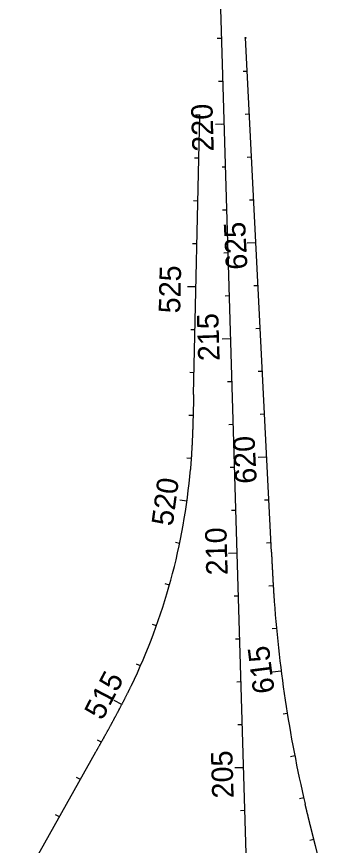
# Model space of a CAD drawing. Extents: x 448091 to 665917, y 1461380 to 1587607.
# Drawn here: x 476849 to 477557, y 1542136 to 1544068 of the extents above; entities that cross this region are included whole.
import ezdxf

# ---------------------------------------------------------------- set-up
doc = ezdxf.new("R2010")
doc.units = 0
doc.layers.add('TextShtNo', color=7, linetype='Continuous')
doc.layers.add('TextTitle', color=7, linetype='Continuous')

msp = doc.modelspace()

# ---------------------------------------------------------------- linework, layer by layer
at = {"layer": 'TextShtNo'}
for p, q in [((477433.1, 1540487.3), (477215.2, 1547724.6)), ((477442.9, 1542819.7), (477382.8, 1544018.5)), ((477261.6, 1543187.6), (477276.1, 1543839.9)), ((476849.2, 1542024.8), (477034.2, 1542354.8)), ((477557.1, 1542090.1), (477545.4, 1542136.5))]:
    msp.add_line(p, q, dxfattribs=at)
for centre, radius, start, end in [((475826.7, 1543132), 1432.4, 334.2245, 355.2245), ((480441.8, 1542920), 3000, 183.8252, 193.2276)]:
    msp.add_arc(centre, radius, start, end, dxfattribs=at)
for points in [[(477261.6, 1543187.6), (477261.6, 1543185.2), (477261.5, 1543182.8), (477261.5, 1543180.5), (477261.4, 1543178.1), (477261.4, 1543175.7), (477261.3, 1543173.4), (477261.2, 1543171), (477261.2, 1543168.6), (477261.1, 1543166.3), (477261.1, 1543163.9), (477261, 1543161.6), (477261, 1543159.2), (477260.9, 1543156.8), (477260.9, 1543154.5), (477260.8, 1543152.1), (477260.7, 1543149.7), (477260.7, 1543147.4), (477260.6, 1543145), (477260.6, 1543142.6), (477260.5, 1543140.3), (477260.4, 1543137.9), (477260.4, 1543135.5), (477260.3, 1543133.2), (477260.2, 1543130.8), (477260.2, 1543128.5), (477260.1, 1543126.1), (477260, 1543123.7), (477260, 1543121.4), (477259.9, 1543119), (477259.8, 1543116.6), (477259.7, 1543114.3), (477259.6, 1543111.9), (477259.6, 1543109.5), (477259.5, 1543107.2), (477259.4, 1543104.8), (477259.3, 1543102.5), (477259.2, 1543100.1), (477259.1, 1543097.7), (477259, 1543095.4), (477258.9, 1543093), (477258.9, 1543090.6), (477258.8, 1543088.3), (477258.7, 1543085.9), (477258.6, 1543083.6), (477258.4, 1543081.2), (477258.3, 1543078.8), (477258.2, 1543076.5), (477258.1, 1543074.1), (477258, 1543071.7), (477257.9, 1543069.4), (477257.8, 1543067), (477257.6, 1543064.7), (477257.5, 1543062.3), (477257.4, 1543059.9), (477257.3, 1543057.6), (477257.1, 1543055.2), (477257, 1543052.8), (477256.9, 1543050.5), (477256.7, 1543048.1), (477256.6, 1543045.8), (477256.4, 1543043.4), (477256.3, 1543041), (477256.1, 1543038.7), (477255.9, 1543036.3), (477255.8, 1543034), (477255.6, 1543031.6), (477255.4, 1543029.2), (477255.3, 1543026.9), (477255.1, 1543024.5), (477254.9, 1543022.2), (477254.7, 1543019.8), (477254.5, 1543017.5), (477254.4, 1543015.1), (477254.2, 1543012.7)], [(477442.9, 1542819.7), (477443, 1542818.4), (477443.1, 1542817), (477443.1, 1542815.7), (477443.2, 1542814.3), (477443.3, 1542813), (477443.3, 1542811.6), (477443.4, 1542810.3), (477443.5, 1542808.9), (477443.5, 1542807.6), (477443.6, 1542806.2), (477443.7, 1542804.9), (477443.7, 1542803.5), (477443.8, 1542802.2), (477443.9, 1542800.8), (477443.9, 1542799.5), (477444, 1542798.1), (477444.1, 1542796.8), (477444.1, 1542795.4), (477444.2, 1542794.1), (477444.3, 1542792.7), (477444.4, 1542791.4), (477444.4, 1542790), (477444.5, 1542788.7), (477444.6, 1542787.3), (477444.6, 1542786), (477444.7, 1542784.6), (477444.8, 1542783.3), (477444.8, 1542781.9), (477444.9, 1542780.6), (477445, 1542779.2), (477445.1, 1542777.9), (477445.1, 1542776.5), (477445.2, 1542775.2), (477445.3, 1542773.8), (477445.3, 1542772.5), (477445.4, 1542771.1), (477445.5, 1542769.8), (477445.6, 1542768.4), (477445.6, 1542767.1), (477445.7, 1542765.7), (477445.8, 1542764.4), (477445.9, 1542763), (477445.9, 1542761.7), (477446, 1542760.3), (477446.1, 1542759), (477446.2, 1542757.6), (477446.2, 1542756.3), (477446.3, 1542754.9), (477446.4, 1542753.6), (477446.5, 1542752.2), (477446.6, 1542750.9), (477446.6, 1542749.5), (477446.7, 1542748.2), (477446.8, 1542746.8), (477446.9, 1542745.5), (477446.9, 1542744.1), (477447, 1542742.8), (477447.1, 1542741.5), (477447.2, 1542740.1), (477447.3, 1542738.8), (477447.4, 1542737.4), (477447.4, 1542736.1), (477447.5, 1542734.7), (477447.6, 1542733.4), (477447.7, 1542732), (477447.8, 1542730.7), (477447.9, 1542729.3), (477448, 1542728), (477448, 1542726.6), (477448.1, 1542725.3), (477448.2, 1542723.9), (477448.3, 1542722.6), (477448.4, 1542721.2), (477448.5, 1542719.9)], [(477034.2, 1542354.8), (477035.3, 1542356.9), (477036.5, 1542358.9), (477037.7, 1542361), (477038.8, 1542363), (477040, 1542365.1), (477041.1, 1542367.2), (477042.3, 1542369.2), (477043.4, 1542371.3), (477044.6, 1542373.4), (477045.7, 1542375.4), (477046.9, 1542377.5), (477048, 1542379.6), (477049.2, 1542381.6), (477050.4, 1542383.7), (477051.5, 1542385.7), (477052.7, 1542387.8), (477053.8, 1542389.9), (477055, 1542391.9), (477056.1, 1542394), (477057.2, 1542396.1), (477058.4, 1542398.1), (477059.5, 1542400.2), (477060.7, 1542402.3), (477061.8, 1542404.4), (477063, 1542406.4), (477064.1, 1542408.5), (477065.3, 1542410.6), (477066.4, 1542412.6), (477067.5, 1542414.7), (477068.7, 1542416.8), (477069.8, 1542418.9), (477070.9, 1542420.9), (477072.1, 1542423), (477073.2, 1542425.1), (477074.3, 1542427.2), (477075.5, 1542429.3), (477076.6, 1542431.3), (477077.7, 1542433.4), (477078.8, 1542435.5), (477079.9, 1542437.6), (477081.1, 1542439.7), (477082.2, 1542441.7), (477083.3, 1542443.8), (477084.4, 1542445.9), (477085.5, 1542448), (477086.6, 1542450.1), (477087.7, 1542452.2), (477088.8, 1542454.3), (477089.9, 1542456.4), (477091, 1542458.5), (477092.1, 1542460.6), (477093.2, 1542462.7), (477094.3, 1542464.7), (477095.4, 1542466.8), (477096.5, 1542468.9), (477097.6, 1542471), (477098.7, 1542473.2), (477099.7, 1542475.3), (477100.8, 1542477.4), (477101.9, 1542479.5), (477103, 1542481.6), (477104, 1542483.7), (477105.1, 1542485.8), (477106.2, 1542487.9), (477107.2, 1542490), (477108.3, 1542492.1), (477109.3, 1542494.3), (477110.4, 1542496.4), (477111.4, 1542498.5), (477112.5, 1542500.6), (477113.5, 1542502.7), (477114.6, 1542504.9), (477115.6, 1542507), (477116.6, 1542509.1)], [(477545.4, 1542136.5), (477545, 1542137.8), (477544.7, 1542139.1), (477544.4, 1542140.4), (477544, 1542141.7), (477543.7, 1542143), (477543.4, 1542144.3), (477543, 1542145.6), (477542.7, 1542146.9), (477542.4, 1542148.3), (477542, 1542149.6), (477541.7, 1542150.9), (477541.4, 1542152.2), (477541.1, 1542153.5), (477540.7, 1542154.8), (477540.4, 1542156.1), (477540.1, 1542157.4), (477539.7, 1542158.7), (477539.4, 1542160), (477539.1, 1542161.4), (477538.7, 1542162.7), (477538.4, 1542164), (477538.1, 1542165.3), (477537.8, 1542166.6), (477537.4, 1542167.9), (477537.1, 1542169.2), (477536.8, 1542170.5), (477536.4, 1542171.8), (477536.1, 1542173.2), (477535.8, 1542174.5), (477535.5, 1542175.8), (477535.1, 1542177.1), (477534.8, 1542178.4), (477534.5, 1542179.7), (477534.1, 1542181), (477533.8, 1542182.3), (477533.5, 1542183.6), (477533.2, 1542185), (477532.8, 1542186.3), (477532.5, 1542187.6), (477532.2, 1542188.9), (477531.9, 1542190.2), (477531.5, 1542191.5), (477531.2, 1542192.8), (477530.9, 1542194.1), (477530.6, 1542195.5), (477530.3, 1542196.8), (477529.9, 1542198.1), (477529.6, 1542199.4), (477529.3, 1542200.7), (477529, 1542202), (477528.6, 1542203.3), (477528.3, 1542204.6), (477528, 1542206), (477527.7, 1542207.3), (477527.4, 1542208.6), (477527, 1542209.9), (477526.7, 1542211.2), (477526.4, 1542212.5), (477526.1, 1542213.8), (477525.8, 1542215.1), (477525.5, 1542216.5), (477525.1, 1542217.8), (477524.8, 1542219.1), (477524.5, 1542220.4), (477524.2, 1542221.7), (477523.9, 1542223), (477523.6, 1542224.3), (477523.3, 1542225.7), (477522.9, 1542227), (477522.6, 1542228.3), (477522.3, 1542229.6), (477522, 1542230.9), (477521.7, 1542232.2), (477521.4, 1542233.5)]]:
    msp.add_spline(points, degree=3, dxfattribs=at)
at = {"layer": 'TextTitle'}
for p, q in [((477326.8, 1544016.8), (477316.8, 1544016.5)), ((477386.7, 1543940.1), (477376.8, 1543939.6)), ((477329.9, 1543916.8), (477319.9, 1543916.5)), ((477276.1, 1543838), (477266.1, 1543838.2)), ((477391.8, 1543840.2), (477381.8, 1543839.7)), ((477332.9, 1543816.9), (477312.9, 1543816.3)), ((477332.9, 1543816.9), (477326.5, 1543816.7)), ((477332.9, 1543816.9), (477326.5, 1543816.7)), ((477273.9, 1543738), (477263.9, 1543738.2)), ((477396.8, 1543740.4), (477386.8, 1543739.9)), ((477335.9, 1543716.9), (477328.4, 1543716.7)), ((477271.6, 1543638), (477261.7, 1543638.3)), ((477401.8, 1543640.5), (477391.8, 1543640)), ((477338.9, 1543616.9), (477328.9, 1543616.6)), ((477269.4, 1543538.1), (477259.4, 1543538.3)), ((477406.8, 1543540.6), (477386.8, 1543539.6)), ((477341.9, 1543517), (477331.9, 1543516.7)), ((477411.8, 1543440.7), (477401.8, 1543440.2)), ((477267.2, 1543438.1), (477247.2, 1543438.5)), ((477344.9, 1543417), (477334.9, 1543416.7)), ((477265, 1543338.1), (477255, 1543338.3)), ((477416.8, 1543340.9), (477406.8, 1543340.4)), ((477347.9, 1543317.1), (477327.9, 1543316.5)), ((477262.7, 1543238.1), (477252.7, 1543238.4)), ((477421.8, 1543241), (477411.8, 1543240.5)), ((477350.9, 1543217.1), (477340.9, 1543216.8)), ((477260.4, 1543138.2), (477250.4, 1543138.4)), ((477426.8, 1543141.1), (477416.8, 1543140.6)), ((477353.9, 1543117.2), (477343.9, 1543116.9)), ((477256.1, 1543038.3), (477246.1, 1543038.9)), ((477431.8, 1543041.2), (477411.8, 1543040.2)), ((477356.9, 1543017.2), (477346.9, 1543016.9)), ((477246, 1542938.8), (477229.8, 1542941)), ((477436.8, 1542941.4), (477426.8, 1542940.9)), ((477359.9, 1542917.3), (477350, 1542917)), ((477229.1, 1542840.3), (477219.3, 1542842.3)), ((477441.8, 1542841.5), (477431.8, 1542841)), ((477363, 1542817.3), (477343, 1542816.7)), ((477205.3, 1542743.2), (477195.7, 1542745.9)), ((477447.1, 1542741.6), (477437.1, 1542741)), ((477366, 1542717.4), (477356, 1542717.1)), ((477174.9, 1542647.9), (477165.5, 1542651.3)), ((477454.7, 1542641.9), (477444.8, 1542641)), ((477369, 1542617.4), (477359, 1542617.1)), ((477137.8, 1542555.1), (477128.7, 1542559.1)), ((477465.6, 1542542.5), (477445.8, 1542540)), ((477372, 1542517.4), (477362, 1542517.1)), ((477094.4, 1542465), (477076.7, 1542474.2)), ((477479.9, 1542443.6), (477470, 1542442)), ((477375, 1542417.5), (477365, 1542417.2)), ((477046.7, 1542377.1), (477038, 1542382)), ((477497.4, 1542345.1), (477487.6, 1542343.2)), ((477378, 1542317.5), (477358, 1542316.9)), ((476997.8, 1542289.9), (476989.1, 1542294.8)), ((477518.2, 1542247.3), (477508.4, 1542245.1)), ((476948.9, 1542202.7), (476940.2, 1542207.6)), ((477381, 1542217.6), (477371, 1542217.3)), ((477541.9, 1542150.1), (477532.2, 1542147.7))]:
    msp.add_line(p, q, dxfattribs=at)
msp.add_circle((477382.8, 1544018.5), 1, dxfattribs=at)

# ---------------------------------------------------------------- texts
for s, rotation, p in [('220', 91.7245, (477308.8, 1543753.9)), ('625', 92.8702, (477387.2, 1543479.3)), ('525', 88.7245, (477230.2, 1543376)), ('215', 91.7245, (477322.4, 1543266)), ('620', 92.8702, (477408.9, 1542980.5)), ('520', 82.2485, (477212.7, 1542879.1)), ('210', 91.7245, (477341.3, 1542766.8)), ('615', 97.2284, (477450.7, 1542493.4)), ('515', 62.5274, (477048.8, 1542425.9)), ('205', 91.7245, (477355.1, 1542246.8))]:
    msp.add_text(s, height=50, rotation=rotation, dxfattribs=at).set_placement(p)

doc.saveas('drawing.dxf')
